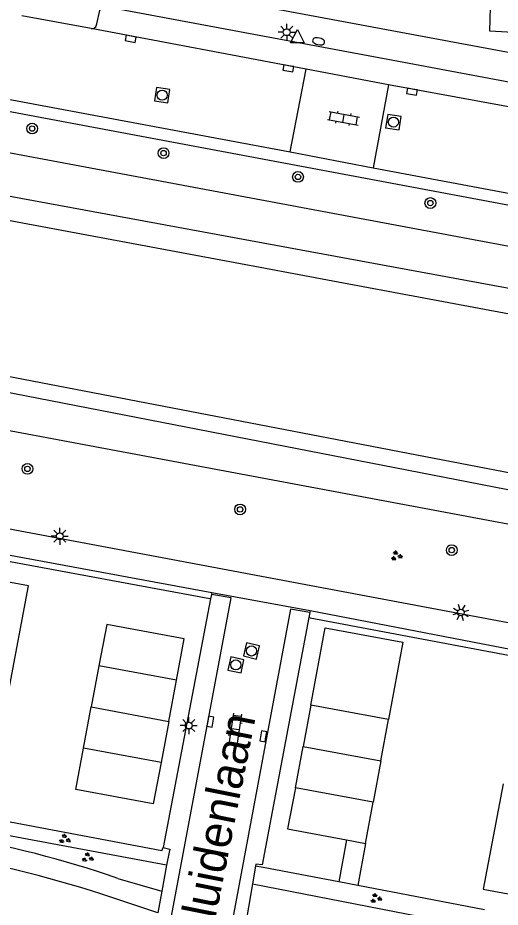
# Model space of a CAD drawing. Extents: x 124000 to 128010, y 398999 to 403000.
# Drawn here: x 126548.1 to 126583.8, y 399560.1 to 399626 of the extents above; entities that cross this region are included whole.
import ezdxf

# ---------------------------------------------------------------- set-up
doc = ezdxf.new("R2010")
doc.units = 0
for name, color, linetype in [('gg-afsc-hekwerk', 7, 'Continuous'), ('gg-anno-openbare ruimte label', 7, 'Continuous'), ('gg-bbg-bijgebouw', 7, 'Continuous'), ('gg-bbg-hoofdgebouw', 7, 'Continuous'), ('gg-bbg-luifel en loopbrug', 7, 'Continuous'), ('gg-bbg-tussenscheiding', 7, 'Continuous'), ('gg-knt-BGT kruinlijn', 7, 'Continuous'), ('gg-knt-verharding', 7, 'Continuous'), ('gg-knt-verharding nz', 7, 'Continuous'), ('gg-kntw-beschoeiing', 7, 'Continuous'), ('gt-grn-groengrens', 7, 'Continuous'), ('gt-symb-boom', 7, 'Continuous'), ('gt-symb-brandkraan', 7, 'Continuous'), ('gt-symb-groenvak', 7, 'Continuous'), ('gt-symb-klinker verharding', 7, 'Continuous'), ('gt-symb-kolk', 7, 'Continuous'), ('gt-symb-lichtmast', 7, 'Continuous'), ('gt-symb-rioolschacht', 7, 'Continuous'), ('gt-symb-waterafsluiter', 7, 'Continuous')]:
    doc.layers.add(name, color=color, linetype=linetype)

# ---------------------------------------------------------------- blocks, each defined once
blk = doc.blocks.new('gt0-BOOM')
at = {"layer": 'gt-symb-boom'}
for radius in [0.4, 0.2]:
    blk.add_circle((0, 0), radius, dxfattribs=at)
blk = doc.blocks.new('gt0-KOLK')
at = {"layer": 'gt-symb-kolk'}
blk.add_lwpolyline([(0, 0), (0.375, 0), (0.375, 0.4), (-0.375, 0.4), (-0.375, 0), (0, 0)], dxfattribs=at)
blk = doc.blocks.new('gt0-RS')
at = {"layer": 'gt-symb-rioolschacht'}
blk.add_lwpolyline([(-0.5, -0.5), (0.5, -0.5), (0.5, 0.5), (-0.5, 0.5)], close=True, dxfattribs=at)
blk.add_circle((0, 0), 0.375, dxfattribs=at)
blk = doc.blocks.new('gt0-LMAST')
at = {"layer": 'gt-symb-lichtmast'}
for p, q in [((-0.182, 0.173), (-0.447, 0.438)), ((-0.005, 0.246), (-0.005, 0.621)), ((0.172, 0.173), (0.437, 0.438)), ((-0.255, -0.004), (-0.63, -0.004)), ((-0.182, -0.181), (-0.447, -0.446)), ((-0.005, -0.254), (-0.005, -0.629)), ((0.437, -0.446), (0.172, -0.181)), ((0.245, -0.004), (0.62, -0.004))]:
    blk.add_line(p, q, dxfattribs=at)
blk.add_circle((-0.005, -0.004), 0.25, dxfattribs=at)
blk = doc.blocks.new('gt0-WAFSL')
at = {"layer": 'gt-symb-waterafsluiter'}
for p, q in [((-0.5, -0.333), (0, 0.667)), ((0, 0.667), (0.5, -0.333)), ((0.5, -0.333), (-0.5, -0.333))]:
    blk.add_line(p, q, dxfattribs=at)
blk = doc.blocks.new('gt0-BR')
at = {"layer": 'gt-symb-brandkraan'}
for centre, radius, start, end in [((-0.244, 0), 0.206, 107.56694, 252.43307), ((0.599, -2.664), 3, 106.89205, 107.56694), ((0, -0.691), 0.938, 73.10799, 106.89205), ((-0.599, -2.664), 3, 72.43309, 73.10799), ((0.244, 0), 0.206, 287.56695, 72.43309), ((0.599, 2.664), 3, 252.43307, 253.10797), ((0, 0.691), 0.938, 253.10797, 286.89206), ((-0.599, 2.664), 3, 286.89206, 287.56695)]:
    blk.add_arc(centre, radius, start, end, dxfattribs=at)
blk = doc.blocks.new('gt0-KL1')
at = {"layer": 'gt-symb-klinker verharding'}
for p, q in [((-1.15, 0.3), (1.15, 0.3)), ((-1, -0.3), (-1, 0.3)), ((-0.5, 0.3), (-0.5, 0.45)), ((0, -0.3), (0, 0.3)), ((0.5, 0.3), (0.5, 0.45)), ((1, -0.3), (1, 0.3)), ((-1.15, -0.3), (1.15, -0.3)), ((-0.5, -0.45), (-0.5, -0.3)), ((0.5, -0.45), (0.5, -0.3))]:
    blk.add_line(p, q, dxfattribs=at)
blk = doc.blocks.new('gt0-GRVAK')
at = {"layer": 'gt-symb-groenvak'}
for p, q in [((-0.11, 0.189), (-0.228, 0.24)), ((-0.182, 0.153), (0.088, 0.153)), ((-0.091, 0.211), (-0.156, 0.322)), ((-0.047, 0.214), (-0.047, 0.393)), ((-0.004, 0.211), (0.061, 0.322)), ((0.015, 0.189), (0.133, 0.24)), ((0.262, -0.052), (0.197, 0.059)), ((0.305, -0.049), (0.305, 0.13)), ((0.349, -0.052), (0.414, 0.059)), ((-0.245, -0.228), (-0.363, -0.177)), ((-0.318, -0.264), (-0.047, -0.264)), ((-0.226, -0.206), (-0.291, -0.095)), ((-0.183, -0.203), (-0.183, -0.024)), ((-0.139, -0.206), (-0.074, -0.095)), ((-0.12, -0.228), (-0.002, -0.177)), ((0.243, -0.074), (0.125, -0.023)), ((0.17, -0.11), (0.441, -0.11)), ((0.368, -0.074), (0.486, -0.023))]:
    blk.add_line(p, q, dxfattribs=at)

msp = doc.modelspace()

# ---------------------------------------------------------------- linework, layer by layer
at = {"layer": 'gg-afsc-hekwerk'}
for p, q in [((126545.59, 399586.063), (126562.282, 399582.977)), ((126569.709, 399581.552), (126586.082, 399578.468)), ((126558.738, 399564.316), (126542.723, 399567.327)), ((126558.738, 399564.316), (126558.827, 399564.545)), ((126571.835, 399561.999), (126566.237, 399563.074)), ((126582.618, 399559.927), (126573.231, 399561.73))]:
    msp.add_line(p, q, dxfattribs=at)
at = {"layer": 'gg-bbg-bijgebouw'}
for p, q in [((126554.086, 399578.001), (126553.516, 399574.953)), ((126559.824, 399576.93), (126554.086, 399578.001)), ((126559.255, 399573.882), (126559.824, 399576.93)), ((126552.947, 399571.905), (126553.516, 399574.953)), ((126569.753, 399575.076), (126569.188, 399572.019)), ((126575.5, 399574.015), (126569.753, 399575.076)), ((126559.255, 399573.882), (126558.685, 399570.833)), ((126574.936, 399570.958), (126575.5, 399574.015)), ((126558.685, 399570.833), (126552.947, 399571.905)), ((126568.623, 399568.962), (126569.188, 399572.019)), ((126574.936, 399570.958), (126574.371, 399567.9)), ((126574.371, 399567.9), (126568.623, 399568.962))]:
    msp.add_line(p, q, dxfattribs=at)
at = {"layer": 'gg-bbg-hoofdgebouw'}
for points in [[(126586.866, 399625.98), (126586.624, 399624.678), (126585.999, 399624.8), (126583.007, 399624.96), (126583.048, 399626.714)], [(126583.98, 399569.267), (126582.517, 399561.474), (126587.386, 399560.56)]]:
    msp.add_lwpolyline(points, dxfattribs=at)
at = {"layer": 'gg-bbg-luifel en loopbrug'}
for p, q in [((126573.809, 399564.86), (126574.371, 399567.9)), ((126572.411, 399565.118), (126571.835, 399561.999)), ((126572.411, 399565.118), (126573.809, 399564.86)), ((126573.809, 399564.86), (126573.231, 399561.73)), ((126573.231, 399561.73), (126571.835, 399561.999))]:
    msp.add_line(p, q, dxfattribs=at)
for points in [[(126547.419, 399576.177), (126548.865, 399583.917), (126545.926, 399584.466)], [(126559.824, 399576.93), (126560.398, 399579.985), (126554.658, 399581.058), (126554.086, 399578.001)], [(126569.753, 399575.076), (126570.812, 399580.806), (126576.557, 399579.744), (126575.5, 399574.015)], [(126558.685, 399570.833), (126558.092, 399567.782), (126552.376, 399568.849), (126552.947, 399571.905)], [(126568.623, 399568.962), (126568.046, 399565.925), (126572.411, 399565.118)]]:
    msp.add_lwpolyline(points, dxfattribs=at)
at = {"layer": 'gg-bbg-tussenscheiding'}
for p, q in [((126553.516, 399574.953), (126559.255, 399573.882)), ((126569.188, 399572.019), (126574.936, 399570.958))]:
    msp.add_line(p, q, dxfattribs=at)
at = {"layer": 'gg-knt-BGT kruinlijn'}
for points in [[(126531.953, 399618.878), (126672.477, 399592.587), (126676.055, 399590.909), (126677.969, 399589.606), (126679.53, 399589.318)], [(126532.02, 399598.31), (126670.063, 399572.435), (126673.392, 399572.629), (126676.357, 399572.6)]]:
    msp.add_lwpolyline(points, dxfattribs=at)
at = {"layer": 'gg-knt-verharding'}
for p, q in [((126612.984, 399618.017), (126551.025, 399629.628)), ((126553.511, 399625.156), (126548.386, 399626.114)), ((126520.596, 399624.952), (126568.243, 399616.037)), ((126568.243, 399616.037), (126569.408, 399622.153)), ((126575.509, 399621), (126574.382, 399614.852)), ((126568.243, 399616.037), (126574.382, 399614.852)), ((126574.382, 399614.852), (126621.412, 399606.081)), ((126545.869, 399586.498), (126562.435, 399583.425)), ((126562.406, 399583.271), (126562.348, 399582.965)), ((126562.435, 399583.425), (126562.406, 399583.271)), ((126562.435, 399583.425), (126569.705, 399582.092)), ((126562.348, 399582.965), (126558.827, 399564.545)), ((126569.676, 399581.937), (126569.607, 399581.57)), ((126569.705, 399582.092), (126569.676, 399581.937)), ((126569.705, 399582.092), (126586.162, 399578.904)), ((126559.279, 399564.215), (126559.095, 399563.235)), ((126559.095, 399563.235), (126558.735, 399561.315)), ((126565.674, 399563.179), (126565.448, 399561.853)), ((126555.483, 399562.268), (126558.735, 399561.315)), ((126558.735, 399561.315), (126558.441, 399559.706)), ((126565.448, 399561.853), (126565.007, 399559.27)), ((126558.441, 399559.706), (126554.303, 399561.087))]:
    msp.add_line(p, q, dxfattribs=at)
for points in [[(126553.926, 399625.503), (126554.142, 399626.5), (126554.302, 399626.72), (126554.562, 399626.8), (126575.844, 399622.827), (126614.371, 399615.586)], [(126523.93, 399623.432), (126621.666, 399605.118), (126668.041, 399596.535), (126675.385, 399595.747)], [(126674.982, 399564.692), (126674.776, 399564.464), (126674.441, 399564.356), (126672.562, 399564.589), (126511.618, 399594.854)], [(126548.307, 399500), (126563.87, 399583.035), (126562.406, 399583.271)], [(126569.676, 399581.937), (126568.263, 399582.203), (126552.912, 399500)], [(126569.607, 399581.57), (126566.168, 399563.268), (126565.698, 399563.321), (126565.674, 399563.179)], [(126558.827, 399564.545), (126559.321, 399564.439), (126559.279, 399564.215)]]:
    msp.add_lwpolyline(points, dxfattribs=at)
for centre, radius, start, end in [((126553.554, 399625.526), 0.372, 263.31372, 356.48728), ((126531.899, 399494.7), 71.566, 70.75923, 80.95188), ((126529.506, 399485.676), 79.383, 71.79766, 81.25718)]:
    msp.add_arc(centre, radius, start, end, dxfattribs=at)
at = {"layer": 'gg-knt-verharding nz'}
for p, q in [((126569.408, 399622.153), (126553.511, 399625.156)), ((126575.509, 399621), (126569.408, 399622.153))]:
    msp.add_line(p, q, dxfattribs=at)
msp.add_lwpolyline([(126622.597, 399612.222), (126588.959, 399618.52), (126575.509, 399621)], dxfattribs=at)
at = {"layer": 'gg-kntw-beschoeiing'}
for p, q in [((126529.465, 399614.321), (126566.006, 399607.497)), ((126566.006, 399607.497), (126571.793, 399606.416)), ((126590.277, 399591.152), (126543.224, 399600.214))]:
    msp.add_line(p, q, dxfattribs=at)
msp.add_lwpolyline([(126571.793, 399606.416), (126673.852, 399587.357), (126675.506, 399584.867), (126678.573, 399584.274)], dxfattribs=at)
at = {"layer": 'gt-grn-groengrens'}
for p, q in [((126562.282, 399582.977), (126562.348, 399582.965)), ((126569.709, 399581.552), (126569.607, 399581.57)), ((126566.237, 399563.074), (126565.674, 399563.179))]:
    msp.add_line(p, q, dxfattribs=at)
for points in [[(126525.228, 399611.902), (126526.331, 399614.464), (126528.748, 399616.222), (126674.207, 399589.404), (126676.404, 399586.107), (126678.815, 399585.549)], [(126677.073, 399576.371), (126674.308, 399576.845), (126672.398, 399575.523), (126666.963, 399574.935), (126528.678, 399601.847), (126526.903, 399603.281), (126525.833, 399605.007), (126525.25, 399606.709), (126524.973, 399607.901)], [(126559.095, 399563.235), (126541.749, 399566.471), (126541.864, 399567.083)], [(126565.448, 399561.853), (126582.536, 399558.536), (126582.704, 399559.449)]]:
    msp.add_lwpolyline(points, dxfattribs=at)

# ---------------------------------------------------------------- block references
at = {"layer": 'gt-symb-boom'}
for p in [(126549.145, 399617.762), (126558.866, 399615.945), (126568.811, 399614.183), (126578.605, 399612.248), (126548.795, 399592.574), (126564.527, 399589.573), (126580.185, 399586.562)]:
    msp.add_blockref('gt0-BOOM', p, dxfattribs=at)
at = {"layer": 'gt-symb-brandkraan', "rotation": 167.35314650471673}
msp.add_blockref('gt0-BR', (126570.337, 399624.22), dxfattribs=at)
at = {"layer": 'gt-symb-groenvak'}
for p in [(126576.084, 399586.129), (126574.562, 399560.785)]:
    msp.add_blockref('gt0-GRVAK', p, dxfattribs=at)
for p, rotation in [((126551.543, 399565.167), -10.658361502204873), ((126553.238, 399563.795), -10.54573436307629)]:
    msp.add_blockref('gt0-GRVAK', p, dxfattribs=dict(at, rotation=rotation))
at = {"layer": 'gt-symb-klinker verharding'}
for p, rotation in [((126572.181, 399618.517), -10.71464389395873), ((126564.165, 399573.319), -98.39757257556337)]:
    msp.add_blockref('gt0-KL1', p, dxfattribs=dict(at, rotation=rotation))
at = {"layer": 'gt-symb-kolk'}
for p, rotation in [((126556.466, 399624.59), 168.63386214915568), ((126568.143, 399622.412), 169.45426563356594), ((126577.277, 399620.688), 169.98206552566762), ((126562.135, 399573.907), -100.14079314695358), ((126566.443, 399572.746), 79.45426563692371)]:
    msp.add_blockref('gt0-KOLK', p, dxfattribs=dict(at, rotation=rotation))
at = {"layer": 'gt-symb-lichtmast'}
for p in [(126567.981, 399624.891), (126551.19, 399587.591), (126560.731, 399573.577)]:
    msp.add_blockref('gt0-LMAST', p, dxfattribs=at)
at = {"layer": 'gt-symb-lichtmast', "rotation": -164.51881407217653}
msp.add_blockref('gt0-LMAST', (126580.855, 399581.94), dxfattribs=at)
at = {"layer": 'gt-symb-rioolschacht'}
for p, rotation in [((126558.765, 399620.233), 170.67893928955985), ((126575.866, 399618.242), -8.802804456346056), ((126565.371, 399579.099), -103.11914463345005), ((126564.217, 399578.064), 167.64517308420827)]:
    msp.add_blockref('gt0-RS', p, dxfattribs=dict(at, rotation=rotation))
at = {"layer": 'gt-symb-waterafsluiter'}
msp.add_blockref('gt0-WAFSL', (126568.768, 399624.437), dxfattribs=at)

# ---------------------------------------------------------------- texts
at = {"layer": 'gg-anno-openbare ruimte label'}
msp.add_text('Schipluidenlaan', height=2.5, rotation=78.7, dxfattribs=at).set_placement((126561.061, 399551.039))

doc.saveas('drawing.dxf')
